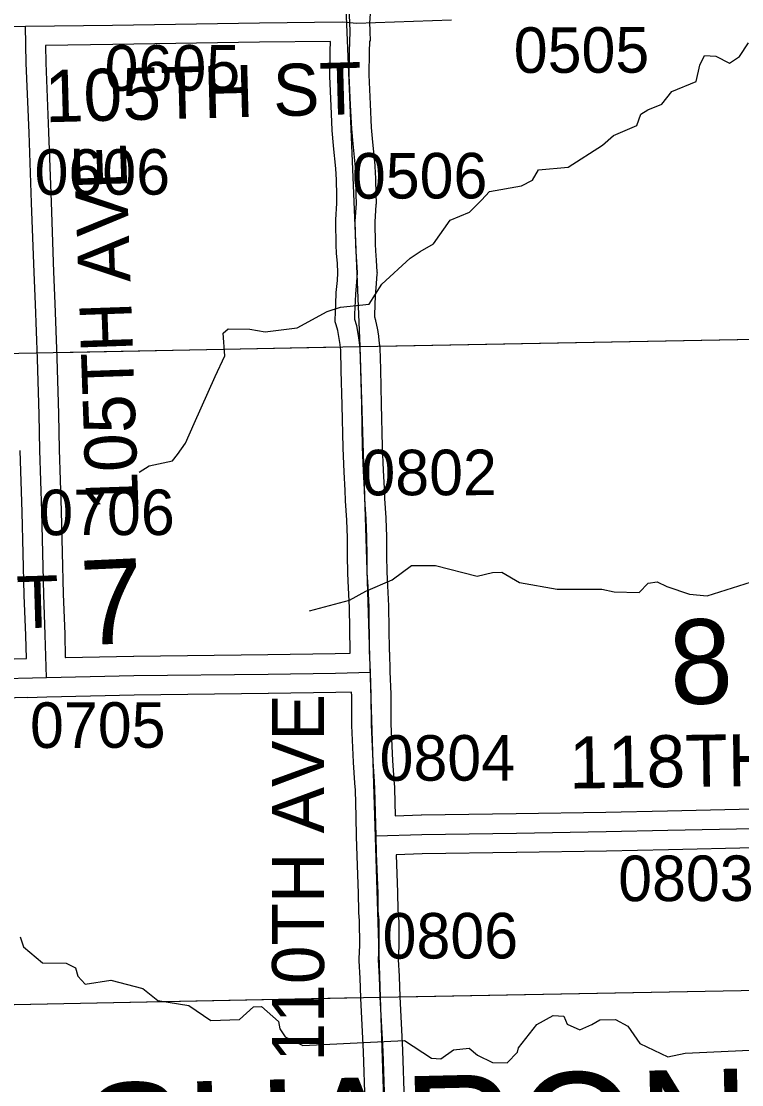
# Model space of a CAD drawing. Extents: x 128.7 to 185.5, y -21.4 to 12.6.
# Drawn here: x 134.294 to 135.402, y 2.226 to 3.861 of the extents above; entities that cross this region are included whole.
import ezdxf

# ---------------------------------------------------------------- set-up
doc = ezdxf.new("R2010")
doc.units = 0
for name, color, linetype in [('tdCoHydroRiver', 7, 'Continuous'), ('tdCoSecRdNmbr', 7, 'Continuous'), ('tdCoSecRdTxt', 7, 'Continuous'), ('tdCoSecRteBand', 7, 'Continuous'), ('tdCoSecRteCL', 7, 'Continuous'), ('tdCoSectLine', 7, 'Continuous'), ('tdCoSectLinePart', 7, 'Continuous'), ('tdCoSectNmbr', 7, 'Continuous'), ('tdCoSurfGravel', 7, 'Continuous'), ('tdCoSurfLNO', 7, 'Continuous'), ('tdCoTwpNameTxt', 7, 'Continuous')]:
    doc.layers.add(name, color=color, linetype=linetype)

msp = doc.modelspace()

# ---------------------------------------------------------------- linework, layer by layer
at = {"layer": 'tdCoHydroRiver'}
for points in [[(134.4752, 3.1681), (134.4906, 3.1781), (134.5267, 3.1854), (134.5343, 3.1951), (134.5464, 3.2129), (134.5598, 3.2432), (134.5924, 3.3152), (134.6072, 3.3472), (134.6046, 3.3819), (134.6123, 3.3884), (134.6455, 3.3878), (134.6693, 3.3838), (134.718, 3.39), (134.7646, 3.415), (134.7849, 3.422), (134.829, 3.4264), (134.8486, 3.457), (134.8919, 3.4971), (134.9074, 3.5073), (134.9277, 3.5194), (134.9536, 3.5556), (134.9833, 3.568), (135.0018, 3.5863), (135.0141, 3.5996), (135.0629, 3.6082), (135.0801, 3.6169), (135.0891, 3.6332), (135.1349, 3.6369), (135.1878, 3.6711), (135.2047, 3.6858), (135.2405, 3.7012), (135.2463, 3.7187), (135.2571, 3.7254), (135.279, 3.7339), (135.2942, 3.7533), (135.3316, 3.7687), (135.3371, 3.7941), (135.3445, 3.8086), (135.3619, 3.8075), (135.3828, 3.7971), (135.3983, 3.8071), (135.4118, 3.828)], [(134.7372, 2.9549), (134.7987, 2.9716), (134.8237, 2.9853), (134.8645, 3.0028), (134.8941, 3.0246), (134.9307, 3.0245), (134.9947, 3.0081), (135.0184, 3.0138), (135.0327, 3.0144), (135.0602, 2.9984), (135.1179, 2.9883), (135.1863, 2.9883), (135.2056, 2.9844), (135.2438, 2.983), (135.2576, 2.9976), (135.2717, 2.9997), (135.2862, 2.9922), (135.3213, 2.9807), (135.3482, 2.9783), (135.4263, 3.0029)], [(134.2926, 2.454), (134.2978, 2.4383), (134.3269, 2.4139), (134.3632, 2.4134), (134.3777, 2.406), (134.3812, 2.3934), (134.3926, 2.3812), (134.4319, 2.387), (134.4812, 2.3743), (134.5039, 2.356), (134.5515, 2.348), (134.5853, 2.3253), (134.6294, 2.3266), (134.651, 2.3462), (134.6636, 2.3465), (134.6895, 2.3236), (134.6914, 2.3126), (134.6997, 2.3003), (134.7269, 2.2869), (134.883, 2.2946), (134.9248, 2.2674), (134.9393, 2.2665), (134.9583, 2.28), (134.9824, 2.2826), (134.9956, 2.2721), (135.0186, 2.2605), (135.0412, 2.2599), (135.0569, 2.2765), (135.0584, 2.283), (135.0865, 2.3191), (135.1118, 2.3329), (135.1279, 2.332), (135.1334, 2.3197), (135.1526, 2.3108), (135.1713, 2.3193), (135.1837, 2.326), (135.2073, 2.3268), (135.2266, 2.3163), (135.2448, 2.29), (135.288, 2.2693), (135.3147, 2.2748), (135.414, 2.2795)]]:
    msp.add_lwpolyline(points, dxfattribs=at)
at = {"layer": 'tdCoSecRteBand'}
for points in [[(134.8317, 3.8866), (134.8293, 3.8588), (134.8298, 3.8472), (134.8299, 3.846), (134.8306, 3.8309), (134.8294, 3.8308), (134.8289, 3.8138), (134.8284, 3.7789), (134.8303, 3.7337), (134.832, 3.6979), (134.8339, 3.6757), (134.8376, 3.64), (134.8377, 3.6391), (134.8377, 3.6381), (134.8385, 3.6199), (134.8385, 3.6196), (134.8385, 3.6193), (134.839, 3.5951), (134.8395, 3.5823), (134.8395, 3.5807), (134.8394, 3.579), (134.8375, 3.553), (134.8382, 3.5188), (134.8387, 3.5086), (134.8399, 3.4941), (134.8399, 3.4938), (134.8399, 3.4934), (134.8409, 3.4764), (134.841, 3.4745), (134.8409, 3.4726), (134.8399, 3.4585), (134.8399, 3.4582), (134.8398, 3.4579), (134.8382, 3.4396), (134.837, 3.4102), (134.8369, 3.4071), (134.8385, 3.4019), (134.8389, 3.4005), (134.8391, 3.3992), (134.8421, 3.3844), (134.8424, 3.3831), (134.8425, 3.3819), (134.8437, 3.3713), (134.8449, 3.3622), (134.8451, 3.3607), (134.8451, 3.3592), (134.8461, 3.3264), (134.8461, 3.3263), (134.8461, 3.3262), (134.8474, 3.2726), (134.8474, 3.2726), (134.8474, 3.2726), (134.8488, 3.2073), (134.8503, 3.1715), (134.8518, 3.143), (134.8518, 3.143), (134.8518, 3.1429), (134.8525, 3.1279), (134.8545, 3.0978), (134.8545, 3.0974), (134.8545, 3.0969), (134.8555, 3.0691), (134.8555, 3.0687), (134.8555, 3.0683), (134.8558, 3.0397), (134.856, 3.015), (134.8572, 2.9935), (134.8572, 2.9934), (134.8572, 2.9933), (134.8587, 2.9627), (134.8587, 2.9621), (134.8587, 2.9616), (134.8594, 2.8942), (134.8596, 2.8912), (134.8601, 2.8912), (134.8608, 2.8615), (134.8621, 2.8268), (134.8622, 2.8263), (134.8622, 2.8258), (134.8624, 2.7807), (134.8648, 2.7251), (134.8668, 2.6947), (134.8677, 2.684), (134.8678, 2.683), (134.8678, 2.6821), (134.8689, 2.64)], [(134.3619, 2.883), (134.3621, 2.883), (134.4666, 2.8854), (134.4668, 2.8854), (134.467, 2.8854), (134.6731, 2.8877), (134.7765, 2.8894), (134.7996, 2.8899), (134.7995, 2.8922), (134.7995, 2.8926), (134.7995, 2.8931), (134.7987, 2.9603), (134.7973, 2.9902), (134.796, 3.0123), (134.796, 3.013), (134.796, 3.0137), (134.7958, 3.0391), (134.7958, 3.0391), (134.7958, 3.0391), (134.7955, 3.0673), (134.7946, 3.0944), (134.7926, 3.1243), (134.7926, 3.1245), (134.7926, 3.1248), (134.7918, 3.14), (134.7904, 3.1686), (134.7904, 3.1687), (134.7904, 3.1689), (134.7889, 3.2051), (134.7889, 3.2054), (134.7889, 3.2057), (134.7874, 3.2713), (134.7861, 3.3247), (134.7852, 3.3558), (134.7842, 3.3637), (134.7841, 3.364), (134.7841, 3.3642), (134.783, 3.3738), (134.7806, 3.386), (134.778, 3.3945), (134.7766, 3.3992), (134.7768, 3.4041), (134.777, 3.4122), (134.777, 3.4123), (134.777, 3.4125), (134.7783, 3.4428), (134.7783, 3.4436), (134.7784, 3.4443), (134.7801, 3.463), (134.7809, 3.4748), (134.78, 3.4896), (134.7788, 3.5043), (134.7788, 3.5048), (134.7788, 3.5054), (134.7783, 3.5165), (134.7783, 3.5168), (134.7783, 3.5172), (134.7775, 3.5532), (134.7775, 3.5546), (134.7776, 3.556), (134.7794, 3.5817), (134.779, 3.5931), (134.779, 3.5934), (134.779, 3.5937), (134.7785, 3.6178), (134.7778, 3.6348), (134.7742, 3.6699), (134.7742, 3.6701), (134.7742, 3.6704), (134.7722, 3.6933), (134.7721, 3.6939), (134.7721, 3.6944), (134.7704, 3.7309), (134.7704, 3.731), (134.7704, 3.7311), (134.7684, 3.7772), (134.7684, 3.778), (134.7684, 3.7789), (134.7689, 3.8149), (134.7689, 3.8152), (134.7689, 3.8154), (134.7694, 3.8302), (134.6606, 3.829), (134.435, 3.8255), (134.4349, 3.8255), (134.4349, 3.8255), (134.3312, 3.8242), (134.3319, 3.7977), (134.336, 3.691), (134.3361, 3.6909), (134.3361, 3.6909), (134.34, 3.5834), (134.3439, 3.4764), (134.3459, 3.4276), (134.3459, 3.4276), (134.3459, 3.4276), (134.3491, 3.3437), (134.3491, 3.3436), (134.3491, 3.3434), (134.3516, 3.2576), (134.3516, 3.2574), (134.3516, 3.2573), (134.3526, 3.203), (134.3555, 3.1085), (134.3555, 3.1084), (134.3555, 3.1083), (134.3587, 2.9812), (134.361, 2.9192), (134.361, 2.9191), (134.361, 2.919), (134.3619, 2.883)], [(134.2454, 2.8803), (134.302, 2.8816), (134.301, 2.9172), (134.2988, 2.9792), (134.2988, 2.9794), (134.2988, 2.9795), (134.2956, 3.1067), (134.2926, 3.2013)], [(134.8229, 2.199), (134.8204, 2.2768), (134.816, 2.3594), (134.816, 2.3597), (134.816, 2.36), (134.815, 2.3903), (134.8136, 2.4171), (134.8135, 2.4186), (134.8135, 2.4201), (134.8145, 2.441), (134.8143, 2.4782), (134.8131, 2.4913), (134.813, 2.4923), (134.813, 2.4934), (134.8125, 2.5202), (134.8104, 2.5783), (134.8104, 2.5783), (134.8096, 2.6082), (134.8087, 2.6381), (134.8089, 2.6381), (134.8089, 2.6383), (134.8079, 2.6796), (134.807, 2.6898), (134.8069, 2.6901), (134.8069, 2.6905), (134.8049, 2.7216), (134.8049, 2.7219), (134.8049, 2.7222), (134.8024, 2.7787), (134.8024, 2.7792), (134.8024, 2.7798), (134.8022, 2.8249), (134.802, 2.8294), (134.802, 2.8299), (134.7777, 2.8294), (134.7776, 2.8294), (134.7775, 2.8294), (134.674, 2.8277), (134.6739, 2.8277), (134.6738, 2.8277), (134.4678, 2.8254), (134.3335, 2.8223), (134.3036, 2.8215), (134.3036, 2.8216), (134.2466, 2.8203)], [(134.8689, 2.64), (134.9087, 2.6413), (134.909, 2.6413), (134.9093, 2.6413), (135.0547, 2.6433), (135.1925, 2.6457), (135.2876, 2.6477), (135.2876, 2.6477), (135.2876, 2.6477), (135.4194, 2.6504)], [(135.4208, 2.5904), (135.2888, 2.5877), (135.1937, 2.5857), (135.1936, 2.5857), (135.1936, 2.5857), (135.0557, 2.5833), (135.0557, 2.5833), (135.0556, 2.5833), (134.9104, 2.5813), (134.8704, 2.58), (134.8725, 2.5221), (134.8725, 2.5219), (134.8725, 2.5216), (134.873, 2.4955), (134.8741, 2.4822), (134.8742, 2.481), (134.8743, 2.4798), (134.8745, 2.4406), (134.8745, 2.4398), (134.8745, 2.439), (134.8735, 2.4188), (134.8749, 2.3932), (134.875, 2.3929), (134.875, 2.3925), (134.876, 2.3623), (134.8804, 2.2797), (134.8804, 2.2794), (134.8804, 2.2791), (134.8829, 2.2011)]]:
    msp.add_lwpolyline(points, dxfattribs=at)
at = {"layer": 'tdCoSecRteCL'}
for points in [[(134.7992, 3.8594), (134.7976, 3.8922)], [(134.3005, 3.8539), (134.4345, 3.8555), (134.6602, 3.859), (134.7872, 3.8604), (134.7992, 3.8594)], [(134.8308, 2.8606), (134.8295, 2.8934), (134.8287, 2.9612), (134.8272, 2.9918), (134.826, 3.014), (134.8258, 3.0394), (134.8255, 3.068), (134.8245, 3.0959), (134.8225, 3.1262), (134.8218, 3.1415), (134.8203, 3.1701), (134.8189, 3.2064), (134.8174, 3.2719), (134.8161, 3.3255), (134.8152, 3.3583), (134.8139, 3.3676), (134.8127, 3.3785), (134.8097, 3.3933), (134.8068, 3.4031), (134.807, 3.4113), (134.8082, 3.4416), (134.81, 3.4606), (134.811, 3.4747), (134.81, 3.4917), (134.8087, 3.5067), (134.8082, 3.5178), (134.8075, 3.5538), (134.8095, 3.5812), (134.809, 3.5943), (134.8085, 3.6187), (134.8078, 3.6369), (134.8041, 3.6729), (134.8021, 3.6959), (134.8004, 3.7324), (134.7984, 3.7785), (134.7989, 3.8145), (134.7999, 3.8458), (134.7992, 3.8594)], [(133.8192, 3.3421), (133.8165, 3.4129), (133.8128, 3.5431), (133.8104, 3.6678), (133.8059, 3.8037), (133.8064, 3.8304), (133.8072, 3.8334), (133.8085, 3.8363), (133.8101, 3.839), (133.8122, 3.8414), (133.8146, 3.8434), (133.8173, 3.8451), (133.8202, 3.8463), (133.8232, 3.8471), (133.8264, 3.8474), (133.9721, 3.8501), (134.1233, 3.8516), (134.254, 3.8533), (134.3005, 3.8539)], [(134.3328, 2.8523), (134.331, 2.9182), (134.3288, 2.9803), (134.3256, 3.1075), (134.3226, 3.2022), (134.3216, 3.2567), (134.3191, 3.3426), (134.3159, 3.4264), (134.314, 3.4752), (134.31, 3.5823), (134.3061, 3.6898), (134.3019, 3.7968), (134.3005, 3.8539)], [(133.8346, 2.8416), (133.8819, 2.8439), (133.9827, 2.8456), (134.051, 2.8473), (134.1425, 2.8493), (134.2459, 2.8503), (134.3328, 2.8523)], [(134.3328, 2.8523), (134.4673, 2.8554), (134.6735, 2.8577), (134.777, 2.8594), (134.8308, 2.8606)], [(134.8396, 2.6091), (134.8378, 2.6813), (134.8369, 2.6924), (134.8349, 2.7235), (134.8324, 2.78), (134.8322, 2.8256), (134.8308, 2.8606)], [(134.8396, 2.6091), (134.9097, 2.6113), (135.0552, 2.6133), (135.193, 2.6157), (135.2882, 2.6177), (135.4202, 2.6204), (135.5181, 2.6231), (135.6029, 2.6258), (135.7368, 2.6278), (135.8369, 2.6297)], [(134.874, 1.6311), (134.8714, 1.6352), (134.8721, 1.6436), (134.8697, 1.7292), (134.8692, 1.7573), (134.8672, 1.813), (134.8642, 1.9033), (134.8586, 2.0219), (134.8578, 2.0601), (134.8551, 2.1509), (134.8529, 2.1999), (134.8504, 2.2781), (134.846, 2.361), (134.845, 2.3916), (134.8435, 2.4187), (134.8445, 2.4404), (134.8443, 2.4796), (134.843, 2.4939), (134.8425, 2.521), (134.8403, 2.5817), (134.8396, 2.6091)]]:
    msp.add_lwpolyline(points, dxfattribs=at)
at = {"layer": 'tdCoSectLine'}
for points in [[(134.7733, 4.365), (134.8144, 3.3614)], [(134.8144, 3.3614), (135.809, 3.38)], [(133.8188, 3.3421), (134.8144, 3.3614)], [(134.8144, 3.3614), (134.8456, 2.361)], [(134.8456, 2.361), (135.8448, 2.3793)], [(133.8473, 2.341), (134.8456, 2.361)], [(134.8456, 2.361), (134.8785, 1.3578)]]:
    msp.add_lwpolyline(points, dxfattribs=at)
at = {"layer": 'tdCoSectLinePart'}
for points in [[(134.8444, 3.3619), (135.809, 3.38)], [(134.3484, 3.3524), (134.7842, 3.3608)], [(134.876, 2.3615), (135.8152, 2.3788)], [(133.8776, 2.3416), (134.816, 2.3604)]]:
    msp.add_lwpolyline(points, dxfattribs=at)
at = {"layer": 'tdCoSurfGravel'}
for points in [[(134.8529, 2.1999), (134.8504, 2.2781), (134.846, 2.361), (134.845, 2.3916), (134.8435, 2.4187), (134.8445, 2.4404), (134.8443, 2.4796), (134.843, 2.4939), (134.8425, 2.521), (134.8403, 2.5817), (134.8396, 2.6091), (134.8378, 2.6813), (134.8369, 2.6924), (134.8349, 2.7235), (134.8324, 2.78), (134.8322, 2.8256), (134.8308, 2.8606), (134.8295, 2.8934), (134.8287, 2.9612), (134.8272, 2.9918), (134.826, 3.014), (134.8258, 3.0394), (134.8255, 3.068), (134.8245, 3.0959), (134.8225, 3.1262), (134.8218, 3.1415), (134.8203, 3.1701), (134.8189, 3.2064), (134.8174, 3.2719), (134.8161, 3.3255), (134.8152, 3.3583), (134.8139, 3.3676), (134.8127, 3.3785), (134.8097, 3.3933), (134.8068, 3.4031), (134.807, 3.4113), (134.8082, 3.4416), (134.81, 3.4606), (134.811, 3.4747), (134.81, 3.4917), (134.8087, 3.5067), (134.8082, 3.5178), (134.8075, 3.5538), (134.8095, 3.5812), (134.809, 3.5943), (134.8085, 3.6187), (134.8078, 3.6369), (134.8041, 3.6729), (134.8021, 3.6959), (134.8004, 3.7324), (134.7984, 3.7785), (134.7989, 3.8145), (134.7999, 3.8458), (134.7992, 3.8594), (134.7976, 3.8922)], [(133.8064, 3.8304), (133.8072, 3.8334), (133.8085, 3.8363), (133.8101, 3.839), (133.8122, 3.8414), (133.8146, 3.8434), (133.8173, 3.8451), (133.8202, 3.8463), (133.8232, 3.8471), (133.8264, 3.8474), (133.9721, 3.8501), (134.1233, 3.8516), (134.254, 3.8533), (134.3005, 3.8539), (134.4345, 3.8555), (134.6602, 3.859), (134.7872, 3.8604), (134.7992, 3.8594)], [(134.3328, 2.8523), (134.331, 2.9182), (134.3288, 2.9803), (134.3256, 3.1075), (134.3226, 3.2022), (134.3216, 3.2567), (134.3191, 3.3426), (134.3159, 3.4264), (134.314, 3.4752), (134.31, 3.5823), (134.3061, 3.6898), (134.3019, 3.7968), (134.3005, 3.8539)], [(133.8346, 2.8416), (133.8819, 2.8439), (133.9827, 2.8456), (134.051, 2.8473), (134.1425, 2.8493), (134.2459, 2.8503), (134.3328, 2.8523), (134.4673, 2.8554), (134.6735, 2.8577), (134.777, 2.8594), (134.8308, 2.8606)], [(134.8396, 2.6091), (134.9097, 2.6113), (135.0552, 2.6133), (135.193, 2.6157), (135.2882, 2.6177), (135.4202, 2.6204), (135.5181, 2.6231), (135.6029, 2.6258), (135.7368, 2.6278), (135.8369, 2.6297)]]:
    msp.add_lwpolyline(points, dxfattribs=at)
at = {"layer": 'tdCoSurfLNO'}
for p, q in [((134.7992, 3.8594), (134.8096, 3.8585)), ((134.8096, 3.8585), (134.9555, 3.8638))]:
    msp.add_line(p, q, dxfattribs=at)

# ---------------------------------------------------------------- texts
at = {"layer": 'tdCoSecRdNmbr'}
for s, rotation, p in [('0505', 0.106, (135.0512, 3.782)), ('0605', 0.1029, (134.4224, 3.7545)), ('0606', 0.1028, (134.3147, 3.5945)), ('0506', 0.1032, (134.8024, 3.5887)), ('0802', 0.1032, (134.817, 3.1325)), ('0706', 0.1028, (134.3219, 3.0712)), ('0705', 0.1028, (134.3077, 2.7442)), ('0804', 0.1032, (134.845, 2.6937)), ('0803', 0.1035, (135.2117, 2.5086)), ('0806', 0.1032, (134.8496, 2.4203))]:
    msp.add_text(s, height=0.07, rotation=rotation, dxfattribs=at).set_placement(p)
at = {"layer": 'tdCoSecRdTxt'}
for s, rotation, p in [('105TH ST', 1.5097, (134.3313, 3.706)), ('105TH AVE', 92, (134.4744, 3.1103)), ('115TH ST', 1.6924, (133.8662, 2.9154)), ('110TH AVE', 90, (134.7596, 2.262)), ('118TH ST', 0.8095, (135.1367, 2.6817))]:
    msp.add_text(s, height=0.08, rotation=rotation, dxfattribs=at).set_placement(p)
at = {"layer": 'tdCoSectNmbr'}
for s, rotation, p in [('7', 2.6551, (134.3881, 2.9019)), ('8', 2.6558, (135.2933, 2.8099))]:
    msp.add_text(s, height=0.13, rotation=rotation, dxfattribs=at).set_placement(p)
at = {"layer": 'tdCoTwpNameTxt'}
msp.add_text('SHARON', height=0.18, rotation=1.3539, dxfattribs=at).set_placement((134.3885, 2.0475))

doc.saveas('drawing.dxf')
